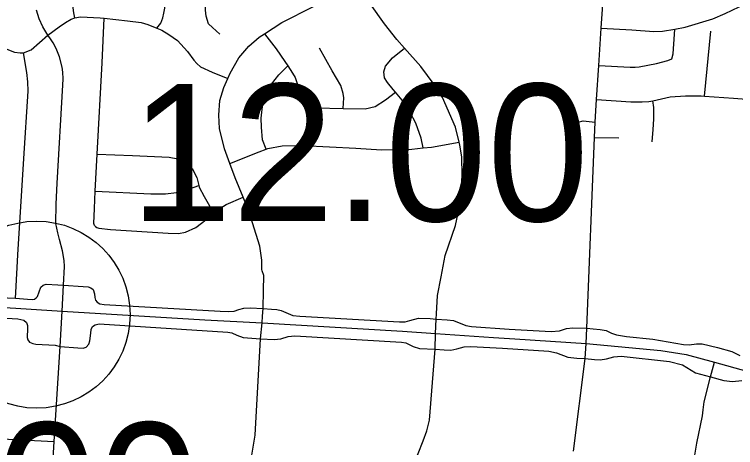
# Model space of a CAD drawing. Extents: x 1659811 to 1934326, y 644115 to 934867.
# Drawn here: x 1835122 to 1840906, y 759459 to 762933 of the extents above; entities that cross this region are included whole.
import ezdxf

# ---------------------------------------------------------------- set-up
doc = ezdxf.new("R2010")
doc.units = 0
for name, color, linetype in [('Default', 7, 'Continuous'), ('GM_X_City_Street', 7, 'Continuous'), ('GM_X_State_Route', 7, 'Continuous')]:
    doc.layers.add(name, color=color, linetype=linetype)

msp = doc.modelspace()

# ---------------------------------------------------------------- linework, layer by layer
at = {"layer": 'Default'}
msp.add_circle((1835299.8, 760525.2), 750, dxfattribs=at)
at = {"layer": 'GM_X_City_Street'}
for points in [[(1835606.3, 762904.6), (1835600.1, 762946.3), (1835587.6, 763026.5), (1835588.8, 763192.8), (1835649.3, 764253.4), (1835658.6, 764395.8), (1835682.2, 764486.1), (1835725.8, 764594.6), (1835799.6, 764691.1), (1835827, 764717.9), (1835865.6, 764755.6), (1835905.4, 764807.9), (1835933.1, 764886.2), (1835971.8, 765563.1)], [(1839708.2, 760292.7), (1839714.3, 760416.8), (1839774.1, 761945), (1839781, 762069.2), (1839791.1, 762249.4), (1839809.5, 762524), (1839829.5, 762822.6), (1839850, 763127.2), (1839858.2, 763217.3), (1839872, 763285.2), (1839891.7, 763348.9), (1839914.3, 763402.5), (1839930.2, 763440.2), (1840051.1, 763611.6), (1840120.5, 763731.9), (1840154.1, 763785.5), (1840186.1, 763858.9), (1840214.2, 763936.5), (1840220.2, 763975.8), (1840235.7, 764086.1), (1840288.4, 764633.2)], [(1836263.3, 762822.9), (1836295.7, 762861.6), (1836313.5, 762905.7), (1836321.4, 762941.8), (1836329.2, 762982), (1836333, 763056.4), (1836334.6, 763088.2), (1836346.9, 763343), (1836374.8, 763920.7), (1836389.5, 764225.2)], [(1839829.5, 762822.6), (1840075.3, 762808.1), (1840251.6, 762796.8), (1840319.9, 762797.6), (1840419.4, 762815.4), (1840503, 762830.4), (1840722.9, 762896.6), (1840823.9, 762938.9), (1841048.5, 763049.1), (1841153.6, 763091.4), (1841226.2, 763114.1), (1841233.3, 763114.7), (1841302.6, 763120.8), (1841384.8, 763119.3), (1841486.8, 763101.4), (1841616.4, 763054.9), (1841747.5, 762978.3), (1841850.7, 762918.3), (1841920.3, 762885), (1841996.2, 762861.6), (1842023.4, 762855.7), (1842108.1, 762837.5), (1842469.3, 762837.5)], [(1836770.2, 762773.7), (1836709.7, 762827.5), (1836679.4, 762857.4), (1836659, 762917.5), (1836654.7, 762967.5), (1836656.5, 763045.8)], [(1835505.2, 760553.9), (1835515.6, 760761.4), (1835522.9, 760912.4), (1835521.2, 760958.4), (1835507.3, 761037.4), (1835483, 761127.7), (1835469.6, 761181.5), (1835454.4, 761256.2), (1835456.1, 761410.7), (1835465.7, 761580.8), (1835509.9, 762364.6), (1835513.4, 762415.9), (1835510.8, 762468.8), (1835504.7, 762508.7), (1835483, 762593), (1835457, 762658.9), (1835432.6, 762704.1), (1835411.8, 762737.1), (1835390.1, 762765.7), (1835350.2, 762833.4), (1835320.7, 762898.5), (1835299, 762967.1)], [(1837110.4, 760876.8), (1837106.3, 760888.4), (1837107.6, 760962.6), (1837089.5, 761075.2), (1837002.2, 761355.5), (1836956.6, 761466.2), (1836892.5, 761622.1), (1836850.9, 761736.9), (1836808.3, 761854.3), (1836767.1, 762017.4), (1836762.9, 762123.8), (1836771, 762241.9), (1836801, 762345.7), (1836834.3, 762419.3), (1836853.2, 762461), (1836923.5, 762584.1), (1837003.4, 762676.9), (1837084.9, 762749.6), (1837128.9, 762778.2), (1837267.6, 762868.7), (1837520.6, 762997.2)], [(1838447.8, 759668.5), (1838450.2, 759678.9), (1838476.4, 759981), (1838496.4, 760248.4), (1838499.9, 760373.4), (1838506, 760489.7), (1838507.9, 760533.1), (1838515.2, 760677.5), (1838544.5, 760828), (1838577.7, 761000.5), (1838658.8, 761239.4), (1838703.9, 761440.1), (1838712.9, 761644.6), (1838710.1, 761790.9), (1838695.5, 761885.1), (1838689.8, 761908.6), (1838660.6, 762029.2), (1838554.8, 762267.2), (1838490, 762371.1), (1838382.7, 762514.9), (1838250.8, 762661.5), (1838188.7, 762730.5), (1838089.6, 762858.3), (1837978.3, 763016.1)], [(1835061.3, 762653.1), (1835123.7, 762629.3), (1835168, 762623.5), (1835195.8, 762625.6), (1835256.2, 762648), (1835390.1, 762765.7), (1835480.4, 762832.5), (1835530.7, 762869), (1835577.6, 762895), (1835606.3, 762904.6), (1835653.2, 762914.1), (1835811.3, 762905.3), (1835843.2, 762903.7), (1836030.4, 762880.3), (1836138.9, 762866.8), (1836193.2, 762853), (1836263.3, 762822.9), (1836304, 762805.5), (1836360.4, 762771.7), (1836431, 762723.9), (1836509.8, 762634.1), (1836560.4, 762566.2), (1836584.7, 762538.2), (1836615, 762512.3), (1836707.6, 762470.7), (1836834.3, 762419.3)], [(1835772.1, 761231.4), (1835764, 761241.4), (1835757.9, 761255.4), (1835763.3, 761375.7), (1835770.6, 761514.3), (1835786.4, 761811.1), (1835825.3, 762544.6), (1835843.2, 762903.7)], [(1839791.1, 762249.4), (1840067.2, 762232.7), (1840157.4, 762231.1), (1840211.6, 762234.1), (1840243.1, 762240.9), (1840382.8, 762271.1), (1840505.4, 762280.9), (1840629.7, 762278.7), (1840657.6, 762276.7), (1840890.2, 762259.9), (1840958, 762255.3), (1841130.6, 762243.6), (1841236.4, 762235.2), (1841359, 762225.4), (1841523.4, 762220.4), (1841630, 762236.5), (1841667.7, 762250.7), (1841777.5, 762292), (1841859.3, 762384.8), (1841930.6, 762556), (1842023.4, 762855.7)], [(1840394.2, 762577.7), (1840407, 762617.6), (1840417.7, 762773.8), (1840419.4, 762815.4)], [(1840657.6, 762276.7), (1840707.1, 762798.6)], [(1837128.9, 762778.2), (1837220.9, 762657.6), (1837291.7, 762555.7), (1837315, 762519.7), (1837352.5, 762461.8), (1837374.8, 762427.9), (1837393.1, 762371.8), (1837411.7, 762285.7), (1837424, 762237.7), (1837454.3, 762203.8), (1837542.8, 762184.1), (1837757.8, 762177.1), (1837936.6, 762176), (1838016.8, 762194.4), (1838098.9, 762247), (1838178.9, 762309.4)], [(1835131.9, 760657.2), (1835134.1, 760703.1), (1835150.6, 761003.9), (1835196.6, 761777.8), (1835231.9, 762317.1), (1835229.5, 762393.3), (1835223, 762467.4), (1835195.8, 762625.6)], [(1837757.8, 762177.1), (1837763.4, 762263.4), (1837759.2, 762299.4), (1837740.7, 762361.5), (1837671.8, 762481.4), (1837568.4, 762661.3)], [(1838400.5, 761861.6), (1838385.9, 761939.7), (1838341, 762059.7), (1838296.4, 762145.7), (1838231.5, 762245.6), (1838178.9, 762309.4), (1838160.8, 762331.4), (1838114.2, 762387.4), (1838090, 762423.3), (1838085.7, 762473.4), (1838097.5, 762517.6), (1838153.4, 762584), (1838250.8, 762661.5)], [(1839809.5, 762524), (1840060, 762509.6), (1840100.1, 762508.8), (1840134.3, 762512.2), (1840273.2, 762539.8), (1840363.9, 762564.2), (1840394.2, 762577.7)], [(1837141.2, 761852.4), (1837113.3, 761927.8), (1837103.7, 762027.6), (1837101.3, 762099.8), (1837114.7, 762218.1), (1837154.3, 762334.6), (1837242.1, 762449.3), (1837315, 762519.7)], [(1840238, 761910.8), (1840245.8, 762010.9), (1840251.3, 762093), (1840250.9, 762187.3), (1840243.1, 762240.9)], [(1839643, 762069.9), (1839683.9, 762079.6), (1839781, 762069.2)], [(1839774.1, 761945), (1839969.7, 761943.7)], [(1836850.9, 761736.9), (1837084.7, 761831.1), (1837141.2, 761852.4), (1837154.9, 761857.5), (1837269.2, 761880.1), (1837438, 761881), (1837859.9, 761858.9), (1838066.9, 761845.9), (1838310, 761853.1), (1838400.5, 761861.6), (1838468.6, 761867.9), (1838689.8, 761908.6)], [(1835786.4, 761811.1), (1836070.4, 761802.1), (1836363.7, 761787.5), (1836432.1, 761773.8), (1836486.5, 761746), (1836549, 761698.2), (1836585.6, 761626.2), (1836601.3, 761560), (1836604.1, 761548.1), (1836644.7, 761472.2), (1836723, 761337.1)], [(1835770.6, 761514.3), (1836216.7, 761494.1), (1836333.2, 761494.7), (1836423.5, 761505.2), (1836525.8, 761533.7), (1836601.3, 761560)], [(1835772.1, 761231.4), (1835782.2, 761223.4), (1835800.3, 761217.5), (1835892.8, 761207.9), (1836355, 761178.1), (1836439.3, 761176.5), (1836495.5, 761186.8), (1836577.7, 761223.3), (1836703.7, 761320.1), (1836723, 761337.1), (1836765.7, 761374.6), (1836821.8, 761408.9), (1836956.6, 761466.2)], [(1837112.5, 760511.8), (1837116.2, 760573.9), (1837120.5, 760718.9), (1837124, 760838.7), (1837110.4, 760876.8)], [(1834870.2, 760668.8), (1835131.9, 760657.2), (1835228.2, 760650.3), (1835265.6, 760646.8), (1835282.1, 760649.8), (1835295.9, 760658.9), (1835307.2, 760670.2), (1835334.1, 760744.9), (1835353.2, 760760.5), (1835376.7, 760769.2), (1835470.1, 760765.3), (1835515.6, 760761.4), (1835674.4, 760750.9), (1835714.3, 760748.3), (1835736.1, 760740.5), (1835753.4, 760725.8), (1835764.7, 760693.2), (1835767.3, 760662.4), (1835771.6, 760642.4), (1835785.1, 760624.7), (1835807.2, 760612.1), (1835841.1, 760606.8), (1836771.6, 760553.1), (1836841.9, 760550.5), (1836885.3, 760554), (1836922.6, 760565.2), (1836962.6, 760577.4), (1837012, 760579.1), (1837116.2, 760573.9), (1837184.8, 760570.5), (1837228.2, 760565.2), (1837262.9, 760557.4), (1837317.2, 760534), (1837354.3, 760519.7), (1837411.4, 760514), (1838210, 760468.9), (1838255.1, 760467.1), (1838295, 760477.6), (1838364.5, 760495.8), (1838455.6, 760493.2), (1838506, 760489.7), (1838591.9, 760484.5), (1838644.8, 760477.6), (1838742.1, 760437.6), (1838788.1, 760430.7), (1839091.3, 760409.8), (1839427.9, 760389.9), (1839492.9, 760395.1), (1839550.6, 760414.7), (1839600.3, 760419.7), (1839714.3, 760416.8), (1839763.6, 760411.4), (1839819.1, 760407.3), (1839868, 760397.3), (1839910.3, 760375.8), (1839950.1, 760362.5), (1840030.5, 760350.9), (1840243.6, 760327.7), (1840489.8, 760286.2), (1840534.5, 760282.9), (1840591.7, 760291.2), (1840637.3, 760292), (1840760.3, 760263), (1840876.3, 760229.6), (1840939.7, 760198)], [(1834214, 760547.3), (1835150.1, 760491.4), (1835198.7, 760481.8), (1835220.4, 760462.8), (1835226.5, 760439.3), (1835228.2, 760415), (1835223.9, 760341.2), (1835229.5, 760322.6), (1835243.9, 760305.6), (1835269.9, 760294.3), (1835294.2, 760289.1), (1835447.8, 760280.5), (1835488.7, 760269.2), (1835631.9, 760259.6), (1835672.7, 760257), (1835697.8, 760264), (1835718.7, 760287.4), (1835728.2, 760316.1), (1835734.3, 760375.9), (1835738.7, 760407.2), (1835749.1, 760430.6), (1835769, 760444.5), (1835802, 760450.6), (1836835, 760385.6), (1836867.1, 760379.5), (1836907, 760360.4), (1836956.5, 760342.1), (1837097.1, 760332.6), (1837206.5, 760324.8), (1837259.4, 760330), (1837317.6, 760349.1), (1837370.5, 760356), (1838227.3, 760304.8), (1838261.2, 760298.7), (1838321.1, 760270.1), (1838372.3, 760254.5), (1838496.4, 760248.4), (1838570.2, 760243.2), (1838622.8, 760241.3), (1838671.7, 760250.4), (1838728.2, 760266.6), (1838783.8, 760270.1), (1839037.4, 760256.4), (1839408.8, 760231.5), (1839470.1, 760218.3), (1839559.7, 760185.1), (1839633.1, 760175.6), (1839699.8, 760174.3), (1839773.6, 760165.2), (1839821.1, 760163.3), (1839872.3, 760172), (1839931, 760186.8), (1839987.4, 760193.4), (1840377, 760148.6), (1840479.8, 760122.1), (1840585.9, 760059.1), (1840704.8, 760025.3), (1840811.4, 759997.8), (1840882.7, 759989.5), (1840955.6, 759996.1)], [(1834938.1, 751854), (1834942.7, 751916.8), (1834989.5, 752577.4), (1835031.2, 753215.4), (1835051.2, 753503.6), (1835061.6, 753693.7), (1835074.6, 753849.9), (1835112.8, 754416.8), (1835152.7, 754977.5), (1835202.2, 755718.8), (1835238.7, 756269.2), (1835277.7, 756830.8), (1835304.6, 757272.7), (1835379.3, 758410.7), (1835388.8, 758602.5), (1835440.9, 759507), (1835488.7, 760269.2), (1835505.2, 760553.9)], [(1837109.3, 760459.3), (1837112.5, 760511.8)], [(1837004, 759270.3), (1837052.9, 759560), (1837097.1, 760332.6), (1837109.3, 760459.3)], [(1839606.5, 759430.3), (1839699.8, 760174.3), (1839708.2, 760292.7)], [(1840463.2, 758349.8), (1840479.6, 758369.7), (1840492.2, 758411.6), (1840515.8, 758834.5), (1840533.6, 759117.1), (1840540.3, 759158.5), (1840594.8, 759495.3), (1840642.3, 759713.7), (1840646.6, 759761.4), (1840655.3, 759826.5), (1840704.8, 760025.3), (1840736, 760144.5)], [(1838121.4, 758863.5), (1838176.8, 758969.9), (1838256.8, 759152), (1838280, 759205), (1838361.4, 759411.8), (1838400.9, 759512.3), (1838430.6, 759594.6), (1838442.8, 759647.3), (1838447.8, 759668.5)], [(1834030.5, 759519.9), (1834298.1, 759512.5), (1834366.4, 759510.3), (1834436.4, 759508), (1834558.7, 759523.6), (1834639, 759547.3), (1834691.1, 759547.1), (1834967.7, 759532.1), (1835440.9, 759507)]]:
    msp.add_lwpolyline(points, dxfattribs=at)
at = {"layer": 'GM_X_State_Route'}
for points in [[(1832854.8, 760693.5), (1832955.7, 760687.8), (1833523, 760667.1), (1833880.6, 760648.9), (1835133.6, 760578.2), (1835505.2, 760553.9), (1836650.1, 760482.8), (1837109.3, 760459.3), (1838236, 760392.5), (1838499.9, 760373.4), (1838963.6, 760343.1)], [(1838963.6, 760343.1), (1839136.1, 760331.8), (1839708.2, 760292.7), (1840306.6, 760239), (1840508.8, 760205.8), (1840736, 760144.5), (1840997.3, 760073.1), (1841754.1, 759881.3), (1842272.8, 759743.5), (1842790.2, 759605.2)]]:
    msp.add_lwpolyline(points, dxfattribs=at)

# ---------------------------------------------------------------- texts
at = {"layer": 'Default'}
for s, p in [('12.00', (1836049.8, 761275.2)), ('26.00', (1832928.2, 758559.1))]:
    msp.add_text(s, height=1100, dxfattribs=at).set_placement(p)

doc.saveas('drawing.dxf')
